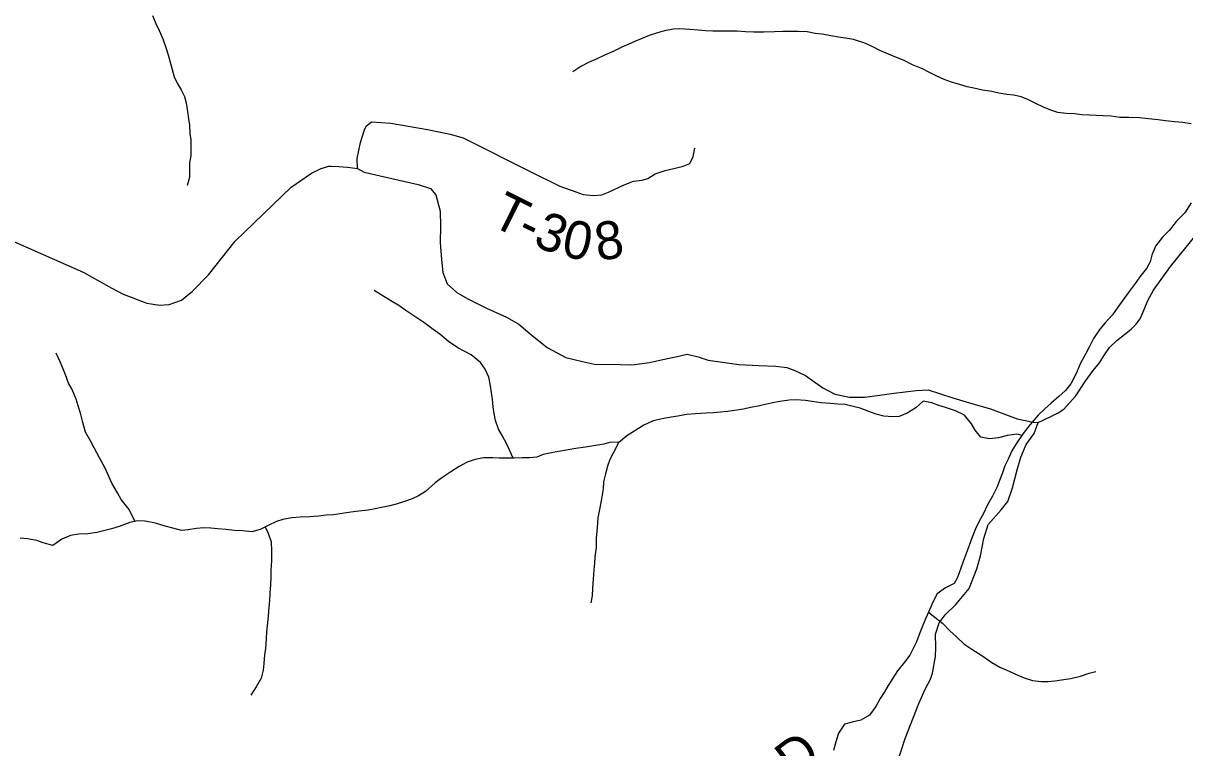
# Model space of a CAD drawing. Extents: x 1578669 to 1989827, y 208020 to 553079.
# Drawn here: x 1767882 to 1777066, y 374035 to 379762 of the extents above; entities that cross this region are included whole.
import ezdxf

# ---------------------------------------------------------------- set-up
doc = ezdxf.new("R2010")
doc.units = 0
for name, color, linetype in [('GM_X_County_Road', 7, 'Continuous'), ('GM_X_Minor_River', 7, 'Continuous'), ('GM_X_Minor_River_Text', 7, 'Continuous'), ('GM_X_Township_Road', 7, 'Continuous'), ('GM_X_Township_Road_Text', 7, 'Continuous')]:
    doc.layers.add(name, color=color, linetype=linetype)

msp = doc.modelspace()

# ---------------------------------------------------------------- linework, layer by layer
at = {"layer": 'GM_X_County_Road'}
for points in [[(1767812.9, 378034.9), (1768355.9, 377795.8), (1768583.2, 377668.7), (1768672.9, 377621.5), (1768736.8, 377596.7), (1768796.8, 377573.9), (1768858.7, 377549), (1768960.8, 377533.8), (1769035.1, 377539), (1769133.8, 377574), (1769220.8, 377643.2), (1769346.7, 377774.3), (1769558.2, 378038.8), (1770000.3, 378467.3), (1770162, 378575.9), (1770238.7, 378615.1), (1770299.1, 378632.5), (1770314.7, 378631.9), (1770316.7, 378631.8)], [(1770316.7, 378631.8), (1770377.3, 378629.6), (1770445.4, 378624.8), (1770526, 378613.9), (1770577.4, 378585.1), (1770889.5, 378513.3), (1771003.6, 378487.9), (1771103.5, 378456.6), (1771145.1, 378405.9), (1771177.8, 378277.1), (1771182.4, 378158.6), (1771179, 378028.1), (1771189.5, 377893.5), (1771200.4, 377791), (1771233.5, 377702.3), (1771311, 377633.1), (1771396.7, 377583.9), (1771544.3, 377509.9), (1771704, 377437.9), (1771799.7, 377382.5), (1771891.1, 377307.2), (1772024.3, 377199.3), (1772171.8, 377121.3), (1772303.9, 377089.6), (1772397.9, 377066.5), (1772602.5, 377064.1), (1772694.8, 377063.1), (1772833.4, 377081.5), (1772940, 377104.4), (1773052.6, 377127.2), (1773133, 377146.3), (1773219, 377125.3), (1773299, 377100.2), (1773429.2, 377080.7), (1773539.3, 377063.4), (1773699.7, 377055.5), (1773834.1, 377051.9), (1773920.2, 377040.9), (1773982.1, 377018.1), (1774067.9, 376977), (1774203.2, 376881), (1774298.9, 376829.8), (1774415.1, 376806.3), (1774537.4, 376806.9), (1774768.5, 376838.4), (1774943.2, 376858.5), (1775037.6, 376865.4), (1775231.4, 376801), (1775389.4, 376753), (1775531.4, 376715.2), (1775741.1, 376636.5), (1775867.5, 376608.7), (1775908.4, 376606)], [(1775908.4, 376606), (1775998, 376647.6), (1776064.6, 376682.9), (1776111.1, 376712.5), (1776155.8, 376762.2), (1776204.5, 376817.8), (1776280, 376931.4), (1776341.1, 377017), (1776392, 377076.6), (1776432.8, 377140.4), (1776471.6, 377200.2), (1776530.4, 377255.7), (1776591.1, 377305.2), (1776641.7, 377344.8), (1776678.2, 377380.5), (1776714.9, 377426.2), (1776745.8, 377500.2), (1776774.6, 377570.1), (1776819.7, 377651.9), (1776952.2, 377839.1), (1777224.7, 378175.2)]]:
    msp.add_lwpolyline(points, dxfattribs=at)
at = {"layer": 'GM_X_Minor_River'}
for points in [[(1768904.1, 379822.2), (1768929.8, 379760), (1768957.6, 379705.8), (1768985.4, 379637.6), (1769013.1, 379561.3), (1769028.9, 379511.2), (1769044.7, 379455), (1769058.5, 379396.8), (1769076.3, 379338.6), (1769100.1, 379288.5), (1769129.9, 379236.3), (1769157.7, 379184.1), (1769171.6, 379133.9), (1769181.3, 379065.7), (1769189.1, 379007.6), (1769196.9, 378955.5), (1769200.7, 378891.3), (1769206.5, 378841.2), (1769208.4, 378789.1), (1769206.1, 378716.9), (1769197.9, 378658.8), (1769197.7, 378594.7), (1769195.6, 378542.6), (1769179.4, 378478.5)], [(1777116.4, 378966.1), (1777050.4, 378976.4), (1776984.5, 378982.6), (1776914.6, 378990.8), (1776856.7, 378999), (1776780.8, 379005.3), (1776708.9, 379013.5), (1776624.9, 379015.8), (1776553, 379018), (1776485.1, 379028.3), (1776421.1, 379030.5), (1776365.2, 379032.6), (1776313.2, 379034.8), (1776253.3, 379039), (1776197.4, 379045.2), (1776127.4, 379049.4), (1776063.5, 379055.7), (1776007.6, 379075.9), (1775955.7, 379096.1), (1775883.9, 379130.4), (1775830, 379156.6), (1775772.2, 379180.8), (1775714.3, 379193.1), (1775658.3, 379199.2), (1775596.4, 379209.5), (1775540.5, 379221.7), (1775466.6, 379233.9), (1775398.7, 379248.2), (1775346.8, 379258.4), (1775284.9, 379278.6), (1775221, 379296.8), (1775165.1, 379317.1), (1775099.3, 379345.3), (1775043.4, 379375.6), (1774991.6, 379401.8), (1774913.7, 379434.1), (1774847.9, 379466.4), (1774788, 379490.6), (1774724.2, 379516.9), (1774656.3, 379547.2), (1774600.5, 379575.4), (1774536.6, 379605.7), (1774446.8, 379634), (1774384.9, 379644.2), (1774329, 379652.4), (1774269, 379662.6), (1774199.1, 379674.9), (1774143.2, 379681.1), (1774081.3, 379693.3), (1774009.4, 379695.5), (1773945.4, 379697.7), (1773889.5, 379695.9), (1773821.5, 379694.1), (1773737.6, 379692.4), (1773659.7, 379692.6), (1773593.7, 379694.9), (1773527.8, 379699.1), (1773335.9, 379699.7), (1773278, 379701.9), (1773218.1, 379706.1), (1773154.1, 379712.3), (1773074.2, 379716.6), (1773022.3, 379714.7), (1772952.3, 379702.9), (1772898.3, 379685.1), (1772832.3, 379665.2), (1772780.2, 379643.3), (1772724.2, 379619.5), (1772670.2, 379595.6), (1772620.1, 379575.7), (1772546.1, 379539.9), (1772472, 379506), (1772406, 379476.2), (1772356, 379454.3), (1772291.9, 379420.5), (1772227.8, 379378.6)], [(1777116.3, 378342.8), (1777066, 378264.8), (1777001.9, 378196.9), (1776941.7, 378124.9), (1776889.5, 378071), (1776835.4, 378001), (1776807.1, 377928.9), (1776793, 377876.8), (1776762.8, 377824.8), (1776710.6, 377756.9), (1776674.5, 377704.9), (1776626.3, 377642.9), (1776584.2, 377582.9), (1776538, 377518.9), (1776495.8, 377456.9), (1776437.7, 377395), (1776393.5, 377343), (1776345.3, 377271), (1776311.1, 377201), (1776283, 377151), (1776242.7, 377074.9), (1776216.6, 377012.9), (1776192.4, 376960.8), (1776166.2, 376910.8), (1776122.1, 376858.8), (1776070, 376812.9), (1776009.9, 376759), (1775959.8, 376713), (1775907.6, 376663.1), (1775843.5, 376591.1), (1775789.3, 376519.2), (1775733, 376437.2), (1775698.9, 376381.2), (1775668.7, 376317.1), (1775644.5, 376263.1), (1775624.4, 376209), (1775602.2, 376149), (1775582, 376098.9), (1775545.8, 376024.9), (1775507.6, 375954.8), (1775473.4, 375882.8), (1775441.2, 375826.8), (1775411, 375764.8), (1775384.9, 375700.7), (1775360.6, 375634.6), (1775338.5, 375570.6), (1775314.3, 375506.5), (1775296.1, 375454.5)], [(1771756, 376323.6), (1771706.5, 376434), (1771668.7, 376504.2), (1771638.9, 376554.5), (1771617.2, 376622.7), (1771605.3, 376676.8), (1771597.5, 376729), (1771591.7, 376791.1), (1771585.9, 376843.2), (1771578.1, 376897.4), (1771562.3, 376965.6), (1771534.6, 377027.8), (1771496.8, 377080), (1771423, 377140.4), (1771369.2, 377170.6), (1771317.3, 377196.9), (1771243.5, 377245.2), (1771175.8, 377303.5), (1771112, 377349.8), (1771050.2, 377396.1), (1770970.5, 377450.5), (1770906.7, 377492.8), (1770852.8, 377531.1), (1770801, 377559.3), (1770733.2, 377601.6), (1770657.4, 377650)], [(1768763.3, 375825.4), (1768719.2, 375918.5), (1768657.6, 375998.8), (1768627.7, 376049.1), (1768582, 376127.4), (1768554.3, 376191.6), (1768528.5, 376249.8), (1768484.8, 376328.1), (1768443.1, 376406.4), (1768415.3, 376462.6), (1768375.6, 376530.9), (1768353.8, 376605.2), (1768334.1, 376679.4), (1768316.3, 376737.6), (1768300.5, 376789.7), (1768268.8, 376868), (1768239, 376918.2), (1768217.2, 376982.4), (1768195.4, 377036.6), (1768173.6, 377086.8), (1768143.8, 377153)], [(1775779.4, 376504.8), (1775737.3, 376513.3), (1775665.3, 376503.5), (1775593.3, 376485.7), (1775523.3, 376475.9), (1775453.4, 376490.2), (1775409.7, 376546.4), (1775379.9, 376596.6), (1775324.1, 376663), (1775254.3, 376699.2), (1775174.5, 376723.6), (1775120.6, 376739.8), (1775066.7, 376762), (1774998.8, 376776.2), (1774940.6, 376722.3), (1774872.6, 376680.4), (1774808.5, 376654.6), (1774756.6, 376650.7), (1774686.6, 376657), (1774626.7, 376671.2), (1774568.9, 376693.4), (1774501, 376719.7), (1774445.1, 376733.9), (1774381.2, 376748.1), (1774323.3, 376752.3), (1774267.3, 376756.5), (1774187.4, 376762.8), (1774119.5, 376771), (1774067.6, 376779.2), (1773991.7, 376785.5), (1773937.7, 376781.6), (1773863.7, 376771.8), (1773809.7, 376762), (1773757.8, 376752.1), (1773693.8, 376736.3), (1773633.8, 376724.5), (1773577.8, 376712.6), (1773523.8, 376704.8), (1773451.8, 376693), (1773395.9, 376689.1), (1773341.9, 376683.3), (1773281.9, 376679.5), (1773198, 376675.7), (1773126, 376670), (1773058, 376656.1), (1773006.1, 376648.3), (1772934.1, 376636.5), (1772864.1, 376618.7), (1772790, 376584.8), (1772653.9, 376501.1), (1772587.7, 376445.2), (1772545.5, 376365.1), (1772521.3, 376313.1), (1772503.2, 376261.1), (1772483, 376189), (1772470.8, 376136.9), (1772466.6, 376080.8), (1772454.4, 376002.7), (1772440.2, 375932.6), (1772425.9, 375852.4), (1772419.6, 375774.3), (1772413.4, 375692.1), (1772411.1, 375618), (1772402.9, 375543.8), (1772398.7, 375493.8), (1772394.5, 375441.6), (1772388.3, 375367.5), (1772384.1, 375297.4), (1772379.9, 375235.2), (1772369.7, 375181.2)], [(1772591.4, 376448.3), (1772527.8, 376451.4), (1772471.8, 376435.5), (1772391.8, 376421.8), (1772327.8, 376411.9), (1772251.9, 376400.2), (1772189.9, 376390.3), (1772113.9, 376376.5), (1772059.9, 376366.7), (1771991.9, 376352.9), (1771941.9, 376333), (1771885.9, 376327.2), (1771828, 376327.4), (1771764, 376323.6), (1771712.1, 376323.7), (1771646.1, 376323.9), (1771594.2, 376328.1), (1771520.3, 376328.3), (1771456.3, 376314.5), (1771392.2, 376292.7), (1771328.2, 376258.8), (1771262.1, 376216.9), (1771192, 376169), (1771139.9, 376129.1), (1771089.8, 376085.2), (1771061.8, 376061.2), (1771007.7, 376027.3), (1770957.6, 376003.5), (1770887.6, 375979.6), (1770829.6, 375961.8), (1770779.6, 375947.9), (1770715.6, 375934.1), (1770663.6, 375924.2), (1770609.7, 375914.4), (1770535.7, 375904.6), (1770473.7, 375896.8), (1770403.7, 375887), (1770335.8, 375877.2), (1770277.8, 375873.3), (1770217.8, 375865.5), (1770147.9, 375861.8), (1770071.9, 375858), (1770005.9, 375852.2), (1769936, 375838.4), (1769886, 375824.5), (1769819.9, 375792.6), (1769755.9, 375760.8), (1769689.8, 375741), (1769615.9, 375751.2), (1769554, 375753.4), (1769484.1, 375759.7), (1769418.2, 375765.9), (1769364.2, 375772.1), (1769310.3, 375774.3), (1769252.3, 375768.4), (1769186.3, 375758.6), (1769134.3, 375752.8), (1769064.5, 375771), (1769004.6, 375787.3), (1768928.7, 375809.6), (1768846.8, 375825.9), (1768782.9, 375830.1), (1768724.9, 375816.2), (1768640.9, 375784.5), (1768580.8, 375766.6), (1768516.8, 375748.8), (1768464.8, 375736.9), (1768392.9, 375727.1), (1768320.9, 375723.3), (1768256.9, 375713.5), (1768186.9, 375683.7), (1768116.8, 375633.8), (1768040.9, 375656.1), (1767989, 375672.3), (1767915.1, 375686.6), (1767859.2, 375690.8)], [(1769795.8, 375780.7), (1769817.7, 375730.5), (1769841.5, 375664.3), (1769845.2, 375588.1), (1769845, 375512), (1769840.7, 375439.8), (1769838.6, 375389.7), (1769836.3, 375323.6), (1769832.1, 375257.5), (1769829.9, 375197.3), (1769823.8, 375147.2), (1769819.5, 375079.1), (1769813.3, 375023), (1769805.1, 374950.9), (1769803, 374898.8), (1769796.7, 374820.6), (1769790.5, 374770.5), (1769784.3, 374702.4), (1769780.1, 374648.3), (1769763.9, 374584.2), (1769723.7, 374516.2), (1769681.6, 374452.2)], [(1775296.1, 375454.5), (1775269.9, 375382.4), (1775241.7, 375332.4), (1775175.7, 375298.5), (1775109.6, 375252.6), (1775077.4, 375192.6), (1775049.2, 375124.5), (1775019, 375058.5), (1774996.9, 375008.5), (1774972.7, 374944.4), (1774944.5, 374872.3), (1774918.3, 374820.3), (1774892.1, 374766.3), (1774850, 374712.3), (1774795.8, 374642.3), (1774757.7, 374584.3), (1774721.5, 374526.3), (1774691.3, 374476.3), (1774657.2, 374424.3), (1774623, 374362.2), (1774572.8, 374292.2), (1774504.8, 374254.4), (1774436.8, 374236.6), (1774374.8, 374222.7), (1774328.6, 374150.7), (1774308.4, 374082.6), (1774290.1, 374012.5)], [(1775040.9, 375106.3), (1775152.8, 375018), (1775208.5, 374959.7), (1775262.3, 374911.4), (1775318.1, 374857.1), (1775381.9, 374814.8), (1775461.7, 374764.5), (1775541.4, 374708.1), (1775603.2, 374671.8), (1775677.1, 374641.5), (1775728.9, 374617.3), (1775796.8, 374589), (1775862.7, 374566.8), (1775934.6, 374558.5), (1775986.5, 374558.3), (1776038.5, 374564.2), (1776092.5, 374572), (1776164.5, 374583.8), (1776242.5, 374601.6), (1776310.5, 374625.5), (1776362.5, 374639.3)]]:
    msp.add_lwpolyline(points, dxfattribs=at)
at = {"layer": 'GM_X_Township_Road'}
for points in [[(1770526, 378613.9), (1770522.4, 378694.2), (1770549.9, 378818.3), (1770564.5, 378868.3), (1770581.1, 378918.3), (1770593.5, 378948.3), (1770636, 378981.9), (1770788.3, 378972.1), (1771078.6, 378922.6), (1771256.8, 378886.4), (1771360.8, 378857.1), (1771889.4, 378590), (1772124.8, 378474.9), (1772252.7, 378429.2), (1772310.6, 378408.5), (1772390.7, 378401.5), (1772457, 378406.8), (1772509.4, 378426.3), (1772634.4, 378485.1), (1772707, 378514.3), (1772775.3, 378521.6), (1772819.5, 378535.1), (1772878.1, 378572.6), (1772956.6, 378597.8), (1773027, 378615), (1773099.4, 378632.3), (1773151.8, 378653.7), (1773180.5, 378707.6), (1773193.3, 378773.7)], [(1774792, 373913.1), (1774854.3, 374109.1), (1774963.7, 374384.9), (1775013.1, 374498.8), (1775056.1, 374578.6), (1775070.7, 374624.6), (1775096.3, 374756.8), (1775097.1, 374831.1), (1775094.2, 374933.5), (1775123.3, 375023.5), (1775172.1, 375087.2), (1775257.3, 375168.5), (1775361, 375293.8), (1775422.9, 375449.6), (1775452.2, 375553.7), (1775477.8, 375689.9), (1775511.1, 375800), (1775614.7, 375915.2), (1775667.6, 375982.8), (1775702.9, 376090.8), (1775740.6, 376230.9), (1775769.8, 376333), (1775813.1, 376432.9), (1775876.2, 376518.5), (1775908.4, 376606)]]:
    msp.add_lwpolyline(points, dxfattribs=at)

# ---------------------------------------------------------------- texts
at = {"layer": 'GM_X_Minor_River_Text'}
msp.add_text('Georges', height=499.99, rotation=53.8248, dxfattribs=at).set_placement((1766904.2, 378652.4))
at = {"layer": 'GM_X_Township_Road_Text'}
for s, rotation, p in [('T', 333.56337, (1771565.7, 378172.1)), ('3', 338.60479, (1771904.3, 378007.7)), ('0', 347.93851, (1772127.3, 377925)), ('8', 8.46898, (1772424.5, 377882.7)), ('-', 334.6163, (1771772.1, 378069.6)), ('D', 37.49063, (1773977.3, 373774.2))]:
    msp.add_text(s, height=300, rotation=rotation, dxfattribs=at).set_placement(p)

doc.saveas('drawing.dxf')
